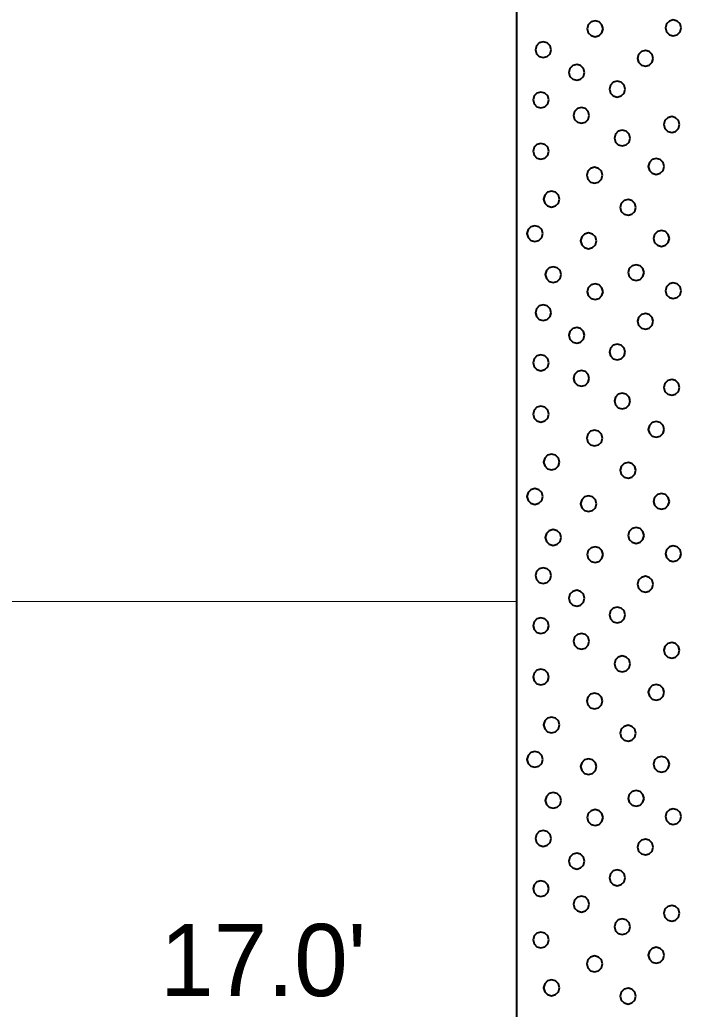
# Model space of a CAD drawing. Extents: x -76 to 974, y -1080 to -735.
# Drawn here: x 411.9 to 418.29, y -946.03 to -936.47 of the extents above; entities that cross this region are included whole.
import ezdxf

# ---------------------------------------------------------------- set-up
doc = ezdxf.new("R2010")
doc.units = 0
doc.header["$LTSCALE"] = 0.36
doc.layers.add('27', color=7, linetype='Continuous', lineweight=40)
doc.layers.add('7', color=7, linetype='Continuous', lineweight=13)

msp = doc.modelspace()

# ---------------------------------------------------------------- linework, layer by layer
at = {"layer": '27'}
msp.add_line((416.6974, -936.1789), (416.6974, -946.1789), dxfattribs=at)
for points in [[(417.5343, -936.5568), (417.5241, -936.5187), (417.4962, -936.4908), (417.4581, -936.4806), (417.42, -936.4908), (417.3921, -936.5187), (417.3819, -936.5568), (417.3921, -936.5949), (417.42, -936.6228), (417.4581, -936.633), (417.4962, -936.6228), (417.5241, -936.5949)], [(418.2894, -936.5478), (418.2791, -936.5097), (418.2513, -936.4818), (418.2132, -936.4716), (418.1751, -936.4818), (418.1472, -936.5097), (418.137, -936.5478), (418.1472, -936.5859), (418.1751, -936.6138), (418.2132, -936.624), (418.2513, -936.6138), (418.2791, -936.5859)], [(417.0332, -936.7594), (417.0229, -936.7213), (416.9951, -936.6934), (416.957, -936.6832), (416.9189, -936.6934), (416.891, -936.7213), (416.8808, -936.7594), (416.891, -936.7975), (416.9189, -936.8254), (416.957, -936.8356), (416.9951, -936.8254), (417.0229, -936.7975)], [(418.0192, -936.8426), (418.009, -936.8045), (417.9811, -936.7766), (417.943, -936.7664), (417.9049, -936.7766), (417.877, -936.8045), (417.8668, -936.8426), (417.877, -936.8807), (417.9049, -936.9086), (417.943, -936.9188), (417.9811, -936.9086), (418.009, -936.8807)], [(417.3561, -936.9781), (417.3458, -936.94), (417.318, -936.9121), (417.2799, -936.9019), (417.2418, -936.9121), (417.2139, -936.94), (417.2037, -936.9781), (417.2139, -937.0162), (417.2418, -937.0441), (417.2799, -937.0543), (417.318, -937.0441), (417.3458, -937.0162)], [(417.7476, -937.1395), (417.7374, -937.1014), (417.7095, -937.0735), (417.6714, -937.0633), (417.6333, -937.0735), (417.6054, -937.1014), (417.5952, -937.1395), (417.6054, -937.1776), (417.6333, -937.2055), (417.6714, -937.2157), (417.7095, -937.2055), (417.7374, -937.1776)], [(417.0103, -937.2438), (417.0001, -937.2057), (416.9722, -937.1778), (416.9341, -937.1676), (416.896, -937.1778), (416.8681, -937.2057), (416.8579, -937.2438), (416.8681, -937.2819), (416.896, -937.3097), (416.9341, -937.32), (416.9722, -937.3097), (417.0001, -937.2819)], [(417.4018, -937.3938), (417.3916, -937.3557), (417.3637, -937.3278), (417.3256, -937.3176), (417.2875, -937.3278), (417.2596, -937.3557), (417.2494, -937.3938), (417.2596, -937.4319), (417.2875, -937.4598), (417.3256, -937.47), (417.3637, -937.4598), (417.3916, -937.4319)], [(418.2739, -937.4815), (418.2637, -937.4434), (418.2358, -937.4155), (418.1977, -937.4053), (418.1596, -937.4155), (418.1317, -937.4434), (418.1215, -937.4815), (418.1317, -937.5196), (418.1596, -937.5475), (418.1977, -937.5577), (418.2358, -937.5475), (418.2637, -937.5196)], [(417.7959, -937.6124), (417.7857, -937.5743), (417.7578, -937.5464), (417.7197, -937.5362), (417.6816, -937.5464), (417.6537, -937.5743), (417.6435, -937.6124), (417.6537, -937.6505), (417.6816, -937.6784), (417.7197, -937.6886), (417.7578, -937.6784), (417.7857, -937.6505)], [(417.0103, -937.7396), (417.0001, -937.7015), (416.9722, -937.6736), (416.9341, -937.6634), (416.896, -937.6736), (416.8681, -937.7015), (416.8579, -937.7396), (416.8681, -937.7777), (416.896, -937.8055), (416.9341, -937.8158), (416.9722, -937.8055), (417.0001, -937.7777)], [(418.1239, -937.887), (418.1137, -937.8489), (418.0858, -937.821), (418.0477, -937.8108), (418.0096, -937.821), (417.9817, -937.8489), (417.9715, -937.887), (417.9817, -937.9251), (418.0096, -937.953), (418.0477, -937.9632), (418.0858, -937.953), (418.1137, -937.9251)], [(417.5289, -937.9709), (417.5187, -937.9328), (417.4908, -937.9049), (417.4527, -937.8947), (417.4146, -937.9049), (417.3868, -937.9328), (417.3765, -937.9709), (417.3868, -938.009), (417.4146, -938.0369), (417.4527, -938.0471), (417.4908, -938.0369), (417.5187, -938.009)], [(417.1132, -938.2023), (417.103, -938.1642), (417.0751, -938.1363), (417.037, -938.1261), (416.9989, -938.1363), (416.9711, -938.1642), (416.9608, -938.2023), (416.9711, -938.2404), (416.9989, -938.2683), (417.037, -938.2785), (417.0751, -938.2683), (417.103, -938.2404)], [(417.8519, -938.2824), (417.8416, -938.2443), (417.8138, -938.2164), (417.7757, -938.2062), (417.7376, -938.2164), (417.7097, -938.2443), (417.6995, -938.2824), (417.7097, -938.3205), (417.7376, -938.3484), (417.7757, -938.3586), (417.8138, -938.3484), (417.8416, -938.3205)], [(416.9518, -938.5354), (416.9416, -938.4973), (416.9137, -938.4694), (416.8756, -938.4592), (416.8375, -938.4694), (416.8096, -938.4973), (416.7994, -938.5354), (416.8096, -938.5735), (416.8375, -938.6014), (416.8756, -938.6116), (416.9137, -938.6014), (416.9416, -938.5735)], [(418.1748, -938.5824), (418.1645, -938.5443), (418.1367, -938.5164), (418.0986, -938.5062), (418.0605, -938.5164), (418.0326, -938.5443), (418.0224, -938.5824), (418.0326, -938.6205), (418.0605, -938.6484), (418.0986, -938.6586), (418.1367, -938.6484), (418.1645, -938.6205)], [(417.4705, -938.6053), (417.4603, -938.5672), (417.4324, -938.5393), (417.3943, -938.5291), (417.3562, -938.5393), (417.3283, -938.5672), (417.3181, -938.6053), (417.3283, -938.6434), (417.3562, -938.6713), (417.3943, -938.6815), (417.4324, -938.6713), (417.4603, -938.6434)], [(417.1293, -938.9316), (417.1191, -938.8935), (417.0912, -938.8656), (417.0531, -938.8554), (417.015, -938.8656), (416.9871, -938.8935), (416.9769, -938.9316), (416.9871, -938.9697), (417.015, -938.9975), (417.0531, -939.0078), (417.0912, -938.9975), (417.1191, -938.9697)], [(417.9303, -938.912), (417.9201, -938.8739), (417.8922, -938.846), (417.8541, -938.8358), (417.816, -938.846), (417.7881, -938.8739), (417.7779, -938.912), (417.7881, -938.9501), (417.816, -938.978), (417.8541, -938.9882), (417.8922, -938.978), (417.9201, -938.9501)], [(417.5343, -939.0968), (417.5241, -939.0587), (417.4962, -939.0308), (417.4581, -939.0206), (417.42, -939.0308), (417.3921, -939.0587), (417.3819, -939.0968), (417.3921, -939.1349), (417.42, -939.1628), (417.4581, -939.173), (417.4962, -939.1628), (417.5241, -939.1349)], [(418.2894, -939.0878), (418.2791, -939.0497), (418.2513, -939.0218), (418.2132, -939.0116), (418.1751, -939.0218), (418.1472, -939.0497), (418.137, -939.0878), (418.1472, -939.1259), (418.1751, -939.1538), (418.2132, -939.164), (418.2513, -939.1538), (418.2791, -939.1259)], [(417.0332, -939.2994), (417.0229, -939.2613), (416.9951, -939.2334), (416.957, -939.2232), (416.9189, -939.2334), (416.891, -939.2613), (416.8808, -939.2994), (416.891, -939.3375), (416.9189, -939.3654), (416.957, -939.3756), (416.9951, -939.3654), (417.0229, -939.3375)], [(418.0192, -939.3826), (418.009, -939.3445), (417.9811, -939.3166), (417.943, -939.3064), (417.9049, -939.3166), (417.877, -939.3445), (417.8668, -939.3826), (417.877, -939.4207), (417.9049, -939.4486), (417.943, -939.4588), (417.9811, -939.4486), (418.009, -939.4207)], [(417.3561, -939.5181), (417.3458, -939.48), (417.318, -939.4521), (417.2799, -939.4419), (417.2418, -939.4521), (417.2139, -939.48), (417.2037, -939.5181), (417.2139, -939.5562), (417.2418, -939.5841), (417.2799, -939.5943), (417.318, -939.5841), (417.3458, -939.5562)], [(417.7476, -939.6795), (417.7374, -939.6414), (417.7095, -939.6135), (417.6714, -939.6033), (417.6333, -939.6135), (417.6054, -939.6414), (417.5952, -939.6795), (417.6054, -939.7176), (417.6333, -939.7455), (417.6714, -939.7557), (417.7095, -939.7455), (417.7374, -939.7176)], [(417.0103, -939.7838), (417.0001, -939.7457), (416.9722, -939.7178), (416.9341, -939.7076), (416.896, -939.7178), (416.8681, -939.7457), (416.8579, -939.7838), (416.8681, -939.8219), (416.896, -939.8497), (416.9341, -939.86), (416.9722, -939.8497), (417.0001, -939.8219)], [(417.4018, -939.9338), (417.3916, -939.8957), (417.3637, -939.8678), (417.3256, -939.8576), (417.2875, -939.8678), (417.2596, -939.8957), (417.2494, -939.9338), (417.2596, -939.9719), (417.2875, -939.9998), (417.3256, -940.01), (417.3637, -939.9998), (417.3916, -939.9719)], [(418.2739, -940.0215), (418.2637, -939.9834), (418.2358, -939.9555), (418.1977, -939.9453), (418.1596, -939.9555), (418.1317, -939.9834), (418.1215, -940.0215), (418.1317, -940.0596), (418.1596, -940.0875), (418.1977, -940.0977), (418.2358, -940.0875), (418.2637, -940.0596)], [(417.7959, -940.1524), (417.7857, -940.1143), (417.7578, -940.0864), (417.7197, -940.0762), (417.6816, -940.0864), (417.6537, -940.1143), (417.6435, -940.1524), (417.6537, -940.1905), (417.6816, -940.2184), (417.7197, -940.2286), (417.7578, -940.2184), (417.7857, -940.1905)], [(417.0103, -940.2796), (417.0001, -940.2415), (416.9722, -940.2136), (416.9341, -940.2034), (416.896, -940.2136), (416.8681, -940.2415), (416.8579, -940.2796), (416.8681, -940.3177), (416.896, -940.3455), (416.9341, -940.3558), (416.9722, -940.3455), (417.0001, -940.3177)], [(418.1239, -940.427), (418.1137, -940.3889), (418.0858, -940.361), (418.0477, -940.3508), (418.0096, -940.361), (417.9817, -940.3889), (417.9715, -940.427), (417.9817, -940.4651), (418.0096, -940.493), (418.0477, -940.5032), (418.0858, -940.493), (418.1137, -940.4651)], [(417.5289, -940.5109), (417.5187, -940.4728), (417.4908, -940.4449), (417.4527, -940.4347), (417.4146, -940.4449), (417.3868, -940.4728), (417.3765, -940.5109), (417.3868, -940.549), (417.4146, -940.5769), (417.4527, -940.5871), (417.4908, -940.5769), (417.5187, -940.549)], [(417.1132, -940.7423), (417.103, -940.7042), (417.0751, -940.6763), (417.037, -940.6661), (416.9989, -940.6763), (416.9711, -940.7042), (416.9608, -940.7423), (416.9711, -940.7804), (416.9989, -940.8083), (417.037, -940.8185), (417.0751, -940.8083), (417.103, -940.7804)], [(417.8519, -940.8224), (417.8416, -940.7843), (417.8138, -940.7564), (417.7757, -940.7462), (417.7376, -940.7564), (417.7097, -940.7843), (417.6995, -940.8224), (417.7097, -940.8605), (417.7376, -940.8884), (417.7757, -940.8986), (417.8138, -940.8884), (417.8416, -940.8605)], [(416.9518, -941.0754), (416.9416, -941.0373), (416.9137, -941.0094), (416.8756, -940.9992), (416.8375, -941.0094), (416.8096, -941.0373), (416.7994, -941.0754), (416.8096, -941.1135), (416.8375, -941.1414), (416.8756, -941.1516), (416.9137, -941.1414), (416.9416, -941.1135)], [(417.4705, -941.1453), (417.4603, -941.1072), (417.4324, -941.0793), (417.3943, -941.0691), (417.3562, -941.0793), (417.3283, -941.1072), (417.3181, -941.1453), (417.3283, -941.1834), (417.3562, -941.2113), (417.3943, -941.2215), (417.4324, -941.2113), (417.4603, -941.1834)], [(418.1748, -941.1224), (418.1645, -941.0843), (418.1367, -941.0564), (418.0986, -941.0462), (418.0605, -941.0564), (418.0326, -941.0843), (418.0224, -941.1224), (418.0326, -941.1605), (418.0605, -941.1884), (418.0986, -941.1986), (418.1367, -941.1884), (418.1645, -941.1605)], [(417.9303, -941.452), (417.9201, -941.4139), (417.8922, -941.386), (417.8541, -941.3758), (417.816, -941.386), (417.7881, -941.4139), (417.7779, -941.452), (417.7881, -941.4901), (417.816, -941.518), (417.8541, -941.5282), (417.8922, -941.518), (417.9201, -941.4901)], [(417.1293, -941.4716), (417.1191, -941.4335), (417.0912, -941.4056), (417.0531, -941.3954), (417.015, -941.4056), (416.9871, -941.4335), (416.9769, -941.4716), (416.9871, -941.5097), (417.015, -941.5375), (417.0531, -941.5478), (417.0912, -941.5375), (417.1191, -941.5097)], [(417.5343, -941.6368), (417.5241, -941.5987), (417.4962, -941.5708), (417.4581, -941.5606), (417.42, -941.5708), (417.3921, -941.5987), (417.3819, -941.6368), (417.3921, -941.6749), (417.42, -941.7028), (417.4581, -941.713), (417.4962, -941.7028), (417.5241, -941.6749)], [(418.2894, -941.6278), (418.2791, -941.5897), (418.2513, -941.5618), (418.2132, -941.5516), (418.1751, -941.5618), (418.1472, -941.5897), (418.137, -941.6278), (418.1472, -941.6659), (418.1751, -941.6938), (418.2132, -941.704), (418.2513, -941.6938), (418.2791, -941.6659)], [(417.0332, -941.8394), (417.0229, -941.8013), (416.9951, -941.7734), (416.957, -941.7632), (416.9189, -941.7734), (416.891, -941.8013), (416.8808, -941.8394), (416.891, -941.8775), (416.9189, -941.9054), (416.957, -941.9156), (416.9951, -941.9054), (417.0229, -941.8775)], [(418.0192, -941.9226), (418.009, -941.8845), (417.9811, -941.8566), (417.943, -941.8464), (417.9049, -941.8566), (417.877, -941.8845), (417.8668, -941.9226), (417.877, -941.9607), (417.9049, -941.9886), (417.943, -941.9988), (417.9811, -941.9886), (418.009, -941.9607)], [(417.3561, -942.0581), (417.3458, -942.02), (417.318, -941.9921), (417.2799, -941.9819), (417.2418, -941.9921), (417.2139, -942.02), (417.2037, -942.0581), (417.2139, -942.0962), (417.2418, -942.1241), (417.2799, -942.1343), (417.318, -942.1241), (417.3458, -942.0962)], [(417.7476, -942.2195), (417.7374, -942.1814), (417.7095, -942.1535), (417.6714, -942.1433), (417.6333, -942.1535), (417.6054, -942.1814), (417.5952, -942.2195), (417.6054, -942.2576), (417.6333, -942.2855), (417.6714, -942.2957), (417.7095, -942.2855), (417.7374, -942.2576)], [(417.0103, -942.3238), (417.0001, -942.2857), (416.9722, -942.2578), (416.9341, -942.2476), (416.896, -942.2578), (416.8681, -942.2857), (416.8579, -942.3238), (416.8681, -942.3619), (416.896, -942.3897), (416.9341, -942.4), (416.9722, -942.3897), (417.0001, -942.3619)], [(417.4018, -942.4738), (417.3916, -942.4357), (417.3637, -942.4078), (417.3256, -942.3976), (417.2875, -942.4078), (417.2596, -942.4357), (417.2494, -942.4738), (417.2596, -942.5119), (417.2875, -942.5398), (417.3256, -942.55), (417.3637, -942.5398), (417.3916, -942.5119)], [(418.2739, -942.5615), (418.2637, -942.5234), (418.2358, -942.4955), (418.1977, -942.4853), (418.1596, -942.4955), (418.1317, -942.5234), (418.1215, -942.5615), (418.1317, -942.5996), (418.1596, -942.6275), (418.1977, -942.6377), (418.2358, -942.6275), (418.2637, -942.5996)], [(417.7959, -942.6924), (417.7857, -942.6543), (417.7578, -942.6264), (417.7197, -942.6162), (417.6816, -942.6264), (417.6537, -942.6543), (417.6435, -942.6924), (417.6537, -942.7305), (417.6816, -942.7584), (417.7197, -942.7686), (417.7578, -942.7584), (417.7857, -942.7305)], [(417.0103, -942.8196), (417.0001, -942.7815), (416.9722, -942.7536), (416.9341, -942.7434), (416.896, -942.7536), (416.8681, -942.7815), (416.8579, -942.8196), (416.8681, -942.8577), (416.896, -942.8855), (416.9341, -942.8958), (416.9722, -942.8855), (417.0001, -942.8577)], [(418.1239, -942.967), (418.1137, -942.9289), (418.0858, -942.901), (418.0477, -942.8908), (418.0096, -942.901), (417.9817, -942.9289), (417.9715, -942.967), (417.9817, -943.0051), (418.0096, -943.033), (418.0477, -943.0432), (418.0858, -943.033), (418.1137, -943.0051)], [(417.5289, -943.0509), (417.5187, -943.0128), (417.4908, -942.9849), (417.4527, -942.9747), (417.4146, -942.9849), (417.3868, -943.0128), (417.3765, -943.0509), (417.3868, -943.089), (417.4146, -943.1169), (417.4527, -943.1271), (417.4908, -943.1169), (417.5187, -943.089)], [(417.1132, -943.2823), (417.103, -943.2442), (417.0751, -943.2163), (417.037, -943.2061), (416.9989, -943.2163), (416.9711, -943.2442), (416.9608, -943.2823), (416.9711, -943.3204), (416.9989, -943.3483), (417.037, -943.3585), (417.0751, -943.3483), (417.103, -943.3204)], [(417.8519, -943.3624), (417.8416, -943.3243), (417.8138, -943.2964), (417.7757, -943.2862), (417.7376, -943.2964), (417.7097, -943.3243), (417.6995, -943.3624), (417.7097, -943.4005), (417.7376, -943.4284), (417.7757, -943.4386), (417.8138, -943.4284), (417.8416, -943.4005)], [(416.9518, -943.6154), (416.9416, -943.5773), (416.9137, -943.5494), (416.8756, -943.5392), (416.8375, -943.5494), (416.8096, -943.5773), (416.7994, -943.6154), (416.8096, -943.6535), (416.8375, -943.6814), (416.8756, -943.6916), (416.9137, -943.6814), (416.9416, -943.6535)], [(418.1748, -943.6624), (418.1645, -943.6243), (418.1367, -943.5964), (418.0986, -943.5862), (418.0605, -943.5964), (418.0326, -943.6243), (418.0224, -943.6624), (418.0326, -943.7005), (418.0605, -943.7284), (418.0986, -943.7386), (418.1367, -943.7284), (418.1645, -943.7005)], [(417.4705, -943.6853), (417.4603, -943.6472), (417.4324, -943.6193), (417.3943, -943.6091), (417.3562, -943.6193), (417.3283, -943.6472), (417.3181, -943.6853), (417.3283, -943.7234), (417.3562, -943.7513), (417.3943, -943.7615), (417.4324, -943.7513), (417.4603, -943.7234)], [(417.1293, -944.0116), (417.1191, -943.9735), (417.0912, -943.9456), (417.0531, -943.9354), (417.015, -943.9456), (416.9871, -943.9735), (416.9769, -944.0116), (416.9871, -944.0497), (417.015, -944.0775), (417.0531, -944.0878), (417.0912, -944.0775), (417.1191, -944.0497)], [(417.9303, -943.992), (417.9201, -943.9539), (417.8922, -943.926), (417.8541, -943.9158), (417.816, -943.926), (417.7881, -943.9539), (417.7779, -943.992), (417.7881, -944.0301), (417.816, -944.058), (417.8541, -944.0682), (417.8922, -944.058), (417.9201, -944.0301)], [(417.5343, -944.1768), (417.5241, -944.1387), (417.4962, -944.1108), (417.4581, -944.1006), (417.42, -944.1108), (417.3921, -944.1387), (417.3819, -944.1768), (417.3921, -944.2149), (417.42, -944.2428), (417.4581, -944.253), (417.4962, -944.2428), (417.5241, -944.2149)], [(418.2894, -944.1678), (418.2791, -944.1297), (418.2513, -944.1018), (418.2132, -944.0916), (418.1751, -944.1018), (418.1472, -944.1297), (418.137, -944.1678), (418.1472, -944.2059), (418.1751, -944.2338), (418.2132, -944.244), (418.2513, -944.2338), (418.2791, -944.2059)], [(417.0332, -944.3794), (417.0229, -944.3413), (416.9951, -944.3134), (416.957, -944.3032), (416.9189, -944.3134), (416.891, -944.3413), (416.8808, -944.3794), (416.891, -944.4175), (416.9189, -944.4454), (416.957, -944.4556), (416.9951, -944.4454), (417.0229, -944.4175)], [(418.0192, -944.4626), (418.009, -944.4245), (417.9811, -944.3966), (417.943, -944.3864), (417.9049, -944.3966), (417.877, -944.4245), (417.8668, -944.4626), (417.877, -944.5007), (417.9049, -944.5286), (417.943, -944.5388), (417.9811, -944.5286), (418.009, -944.5007)], [(417.3561, -944.5981), (417.3458, -944.56), (417.318, -944.5321), (417.2799, -944.5219), (417.2418, -944.5321), (417.2139, -944.56), (417.2037, -944.5981), (417.2139, -944.6362), (417.2418, -944.6641), (417.2799, -944.6743), (417.318, -944.6641), (417.3458, -944.6362)], [(417.7476, -944.7595), (417.7374, -944.7214), (417.7095, -944.6935), (417.6714, -944.6833), (417.6333, -944.6935), (417.6054, -944.7214), (417.5952, -944.7595), (417.6054, -944.7976), (417.6333, -944.8255), (417.6714, -944.8357), (417.7095, -944.8255), (417.7374, -944.7976)], [(417.0103, -944.8638), (417.0001, -944.8257), (416.9722, -944.7978), (416.9341, -944.7876), (416.896, -944.7978), (416.8681, -944.8257), (416.8579, -944.8638), (416.8681, -944.9019), (416.896, -944.9297), (416.9341, -944.94), (416.9722, -944.9297), (417.0001, -944.9019)], [(417.4018, -945.0138), (417.3916, -944.9757), (417.3637, -944.9478), (417.3256, -944.9376), (417.2875, -944.9478), (417.2596, -944.9757), (417.2494, -945.0138), (417.2596, -945.0519), (417.2875, -945.0798), (417.3256, -945.09), (417.3637, -945.0798), (417.3916, -945.0519)], [(418.2739, -945.1015), (418.2637, -945.0634), (418.2358, -945.0355), (418.1977, -945.0253), (418.1596, -945.0355), (418.1317, -945.0634), (418.1215, -945.1015), (418.1317, -945.1396), (418.1596, -945.1675), (418.1977, -945.1777), (418.2358, -945.1675), (418.2637, -945.1396)], [(417.7959, -945.2324), (417.7857, -945.1943), (417.7578, -945.1664), (417.7197, -945.1562), (417.6816, -945.1664), (417.6537, -945.1943), (417.6435, -945.2324), (417.6537, -945.2705), (417.6816, -945.2984), (417.7197, -945.3086), (417.7578, -945.2984), (417.7857, -945.2705)], [(417.0103, -945.3596), (417.0001, -945.3215), (416.9722, -945.2936), (416.9341, -945.2834), (416.896, -945.2936), (416.8681, -945.3215), (416.8579, -945.3596), (416.8681, -945.3977), (416.896, -945.4255), (416.9341, -945.4358), (416.9722, -945.4255), (417.0001, -945.3977)], [(418.1239, -945.507), (418.1137, -945.4689), (418.0858, -945.441), (418.0477, -945.4308), (418.0096, -945.441), (417.9817, -945.4689), (417.9715, -945.507), (417.9817, -945.5451), (418.0096, -945.573), (418.0477, -945.5832), (418.0858, -945.573), (418.1137, -945.5451)], [(417.5289, -945.5909), (417.5187, -945.5528), (417.4908, -945.5249), (417.4527, -945.5147), (417.4146, -945.5249), (417.3868, -945.5528), (417.3765, -945.5909), (417.3868, -945.629), (417.4146, -945.6569), (417.4527, -945.6671), (417.4908, -945.6569), (417.5187, -945.629)], [(417.1132, -945.8223), (417.103, -945.7842), (417.0751, -945.7563), (417.037, -945.7461), (416.9989, -945.7563), (416.9711, -945.7842), (416.9608, -945.8223), (416.9711, -945.8604), (416.9989, -945.8883), (417.037, -945.8985), (417.0751, -945.8883), (417.103, -945.8604)], [(417.8519, -945.9024), (417.8416, -945.8643), (417.8138, -945.8364), (417.7757, -945.8262), (417.7376, -945.8364), (417.7097, -945.8643), (417.6995, -945.9024), (417.7097, -945.9405), (417.7376, -945.9684), (417.7757, -945.9786), (417.8138, -945.9684), (417.8416, -945.9405)]]:
    msp.add_lwpolyline(points, close=True, dxfattribs=at)
at = {"layer": '7'}
msp.add_line((394.2541, -942.09), (416.6974, -942.09), dxfattribs=at)

# ---------------------------------------------------------------- texts
at = {"layer": '27'}
msp.add_text("17.0'", height=0.6976, dxfattribs=at).set_placement((413.254, -945.9025))

doc.saveas('drawing.dxf')
